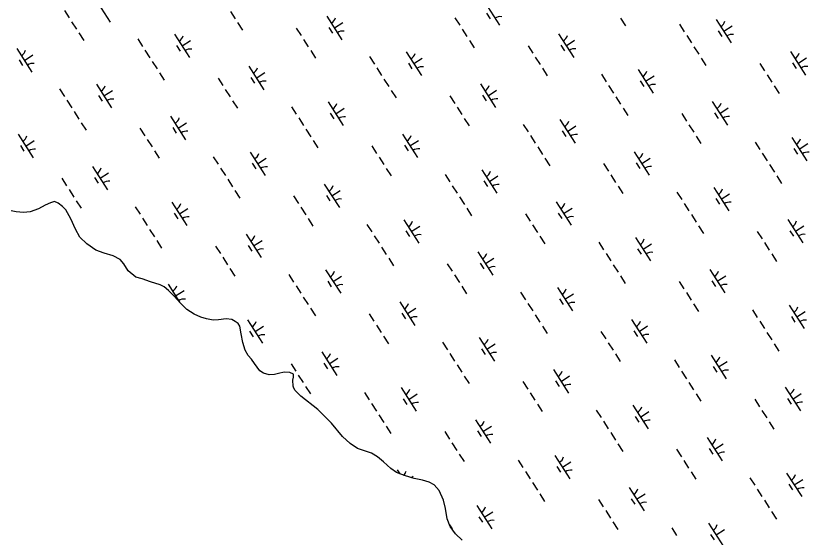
# Model space of a CAD drawing. Extents: x 3962991 to 3983549, y 181631 to 204078.
# Drawn here: x 3974467 to 3975888, y 190286 to 191221 of the extents above; entities that cross this region are included whole.
import ezdxf

# ---------------------------------------------------------------- set-up
doc = ezdxf.new("R2010")
doc.units = 0
doc.layers.add('V-WETL-SWMP', color=7, linetype='Continuous')

msp = doc.modelspace()

# ---------------------------------------------------------------- linework, layer by layer
at = {"layer": 'V-WETL-SWMP'}
for p, q in [((3974608.5, 191252), (3974635.4, 191209.9)), ((3975306.4, 191246.1), (3975333.4, 191204)), ((3974553.6, 191230.7), (3974562.2, 191217.3)), ((3974851, 191229), (3974859.6, 191215.5)), ((3975024, 191220.3), (3975051, 191178.2)), ((3975310.2, 191226), (3975316.7, 191215.9)), ((3974566.5, 191210.5), (3974575.1, 191197.1)), ((3974863.9, 191208.8), (3974872.6, 191195.3)), ((3975037.5, 191199.3), (3975052.6, 191209)), ((3975253.5, 191217.4), (3975262.2, 191204)), ((3975550.5, 191216.7), (3975559.1, 191203.2)), ((3975656.1, 191205.9), (3975664.7, 191192.5)), ((3975722, 191214.4), (3975748.9, 191172.3)), ((3974969.1, 191199), (3974977.7, 191185.5)), ((3975027.7, 191200.1), (3975034.2, 191190)), ((3975266.5, 191197.2), (3975275.1, 191183.8)), ((3975725.7, 191194.2), (3975732.2, 191184.1)), ((3975735.4, 191193.4), (3975750.6, 191203.1)), ((3974579.5, 191190.3), (3974588.1, 191176.8)), ((3974685, 191179.6), (3974693.7, 191166.1)), ((3974750.9, 191188.1), (3974777.9, 191146)), ((3974982, 191178.8), (3974990.6, 191165.3)), ((3975439.5, 191188.6), (3975466.5, 191146.5)), ((3975669, 191185.7), (3975677.7, 191172.3)), ((3974754.7, 191167.9), (3974761.1, 191157.8)), ((3974764.4, 191167), (3974779.6, 191176.7)), ((3975279.4, 191177), (3975288.1, 191163.6)), ((3975384.6, 191167.3), (3975393.2, 191153.8)), ((3975443.2, 191168.4), (3975449.7, 191158.3)), ((3975453, 191167.5), (3975468.1, 191177.3)), ((3975682, 191165.5), (3975690.6, 191152.1)), ((3974468.4, 191162.2), (3974495.4, 191120.2)), ((3974481.9, 191141.2), (3974497.1, 191150.9)), ((3974698, 191159.4), (3974706.6, 191145.9)), ((3974995, 191158.6), (3975003.6, 191145.1)), ((3975166.4, 191156.4), (3975193.4, 191114.3)), ((3975855, 191156.9), (3975882, 191114.8)), ((3974472.2, 191142.1), (3974478.7, 191132)), ((3974710.9, 191139.2), (3974719.6, 191125.7)), ((3975100.5, 191147.9), (3975109.2, 191134.4)), ((3975170.2, 191136.2), (3975176.6, 191126.1)), ((3975179.9, 191135.3), (3975195.1, 191145)), ((3975397.5, 191147.1), (3975406.2, 191133.6)), ((3975694.9, 191145.3), (3975703.6, 191131.8)), ((3975800.1, 191135.6), (3975808.7, 191122.1)), ((3975858.7, 191136.7), (3975865.2, 191126.6)), ((3975868.5, 191135.8), (3975883.6, 191145.5)), ((3974883.9, 191130.5), (3974910.9, 191088.4)), ((3975113.5, 191127.7), (3975122.1, 191114.2)), ((3975410.5, 191126.9), (3975419.1, 191113.4)), ((3975581.9, 191124.6), (3975608.9, 191082.5)), ((3974723.9, 191119), (3974732.5, 191105.5)), ((3974829, 191109.2), (3974837.7, 191095.8)), ((3974887.7, 191110.4), (3974894.2, 191100.3)), ((3974897.4, 191109.5), (3974912.6, 191119.2)), ((3975126.4, 191107.5), (3975135.1, 191094)), ((3975516, 191116.2), (3975524.7, 191102.7)), ((3975595.4, 191103.6), (3975610.6, 191113.3)), ((3975813, 191115.4), (3975821.7, 191101.9)), ((3974610.9, 191098.3), (3974637.9, 191056.2)), ((3975299.4, 191098.8), (3975326.4, 191056.7)), ((3975529, 191096), (3975537.6, 191082.5)), ((3975585.7, 191104.5), (3975592.2, 191094.4)), ((3975826, 191095.2), (3975834.6, 191081.7)), ((3974545, 191089.8), (3974553.6, 191076.4)), ((3974614.6, 191078.1), (3974621.1, 191068)), ((3974624.4, 191077.3), (3974639.5, 191087)), ((3974842, 191089), (3974850.6, 191075.6)), ((3975139.4, 191087.3), (3975148, 191073.8)), ((3975303.2, 191078.7), (3975309.7, 191068.5)), ((3975312.9, 191077.8), (3975328.1, 191087.5)), ((3974557.9, 191069.6), (3974566.6, 191056.2)), ((3974854.9, 191068.8), (3974863.6, 191055.4)), ((3975026.4, 191066.6), (3975053.4, 191024.5)), ((3975244.5, 191077.5), (3975253.2, 191064)), ((3975541.9, 191075.7), (3975550.6, 191062.3)), ((3975714.9, 191067.1), (3975741.9, 191025)), ((3974570.9, 191049.4), (3974579.5, 191035.9)), ((3974960.5, 191058.1), (3974969.1, 191044.6)), ((3975039.9, 191045.5), (3975055, 191055.2)), ((3975257.5, 191057.3), (3975266.1, 191043.8)), ((3975554.9, 191055.5), (3975563.5, 191042.1)), ((3975728.4, 191046), (3975743.6, 191055.8)), ((3974743.9, 191040.8), (3974770.9, 190998.7)), ((3974973.5, 191037.9), (3974982.1, 191024.4)), ((3975030.1, 191046.4), (3975036.6, 191036.3)), ((3975270.4, 191037.1), (3975279.1, 191023.6)), ((3975660, 191045.8), (3975668.7, 191032.3)), ((3975718.7, 191046.9), (3975725.2, 191036.8)), ((3974583.9, 191029.2), (3974592.5, 191015.7)), ((3974757.4, 191019.7), (3974772.5, 191029.4)), ((3975376, 191026.4), (3975384.6, 191012.9)), ((3975441.9, 191034.9), (3975468.9, 190992.8)), ((3975455.4, 191013.8), (3975470.5, 191023.5)), ((3975673, 191025.6), (3975681.6, 191012.1)), ((3974470.8, 191008.5), (3974497.8, 190966.4)), ((3974689, 191019.5), (3974697.6, 191006)), ((3974747.7, 191020.6), (3974754.1, 191010.5)), ((3974986.4, 191017.7), (3974995, 191004.2)), ((3975159.4, 191009), (3975186.4, 190966.9)), ((3975445.6, 191014.7), (3975452.1, 191004.6)), ((3974484.3, 190987.5), (3974499.5, 190997.2)), ((3974701.9, 190999.3), (3974710.6, 190985.8)), ((3974999.4, 190997.5), (3975008, 190984)), ((3975172.9, 190988), (3975188.1, 190997.7)), ((3975389, 191006.2), (3975397.6, 190992.7)), ((3975685.9, 191005.4), (3975694.6, 190991.9)), ((3975791.5, 190994.7), (3975800.1, 190981.2)), ((3975857.4, 191003.1), (3975884.4, 190961)), ((3974474.6, 190988.4), (3974481.1, 190978.3)), ((3974714.9, 190979.1), (3974723.5, 190965.6)), ((3975104.5, 190987.7), (3975113.1, 190974.3)), ((3975163.2, 190988.9), (3975169.6, 190978.8)), ((3975401.9, 190986), (3975410.5, 190972.5)), ((3975861.2, 190983), (3975867.6, 190972.9)), ((3975870.9, 190982.1), (3975886, 190991.8)), ((3974820.5, 190968.3), (3974829.1, 190954.9)), ((3974886.4, 190976.8), (3974913.3, 190934.7)), ((3974899.8, 190955.8), (3974915, 190965.5)), ((3975117.5, 190967.5), (3975126.1, 190954.1)), ((3975414.9, 190965.8), (3975423.5, 190952.3)), ((3975574.9, 190977.3), (3975601.9, 190935.2)), ((3975588.4, 190956.3), (3975603.6, 190966)), ((3975804.5, 190974.5), (3975813.1, 190961)), ((3974603.9, 190951), (3974630.9, 190908.9)), ((3974890.1, 190956.6), (3974896.6, 190946.5)), ((3975520, 190956), (3975528.6, 190942.6)), ((3975578.7, 190957.2), (3975585.1, 190947.1)), ((3975817.4, 190954.3), (3975826.1, 190940.8)), ((3974617.4, 190929.9), (3974632.5, 190939.7)), ((3974833.4, 190948.1), (3974842.1, 190934.7)), ((3975130.4, 190947.3), (3975139, 190933.9)), ((3975236, 190936.6), (3975244.6, 190923.1)), ((3975301.9, 190945.1), (3975328.8, 190903)), ((3975533, 190935.8), (3975541.6, 190922.3)), ((3974549, 190929.7), (3974557.6, 190916.2)), ((3974607.6, 190930.8), (3974614.1, 190920.7)), ((3974846.4, 190927.9), (3974855, 190914.5)), ((3975305.6, 190924.9), (3975312.1, 190914.8)), ((3975315.3, 190924), (3975330.5, 190933.8)), ((3975830.4, 190934.1), (3975839, 190920.6)), ((3974561.9, 190909.5), (3974570.6, 190896)), ((3974859.3, 190907.7), (3974868, 190894.2)), ((3975019.4, 190919.3), (3975046.4, 190877.2)), ((3975032.9, 190898.2), (3975048, 190907.9)), ((3975248.9, 190916.4), (3975257.6, 190902.9)), ((3975545.9, 190915.6), (3975554.5, 190902.1)), ((3975717.4, 190913.4), (3975744.3, 190871.3)), ((3974964.5, 190898), (3974973.1, 190884.5)), ((3975023.1, 190899.1), (3975029.6, 190889)), ((3975261.9, 190896.2), (3975270.5, 190882.7)), ((3975651.5, 190904.9), (3975660.1, 190891.4)), ((3975721.1, 190893.2), (3975727.6, 190883.1)), ((3975730.9, 190892.3), (3975746, 190902)), ((3974574.9, 190889.3), (3974583.5, 190875.8)), ((3974746.3, 190887), (3974773.3, 190844.9)), ((3975434.9, 190887.5), (3975461.9, 190845.5)), ((3975664.4, 190884.7), (3975673.1, 190871.2)), ((3974680.4, 190878.6), (3974689.1, 190865.1)), ((3974750.1, 190866.9), (3974756.6, 190856.8)), ((3974759.8, 190866), (3974775, 190875.7)), ((3974977.4, 190877.8), (3974986.1, 190864.3)), ((3975274.8, 190876), (3975283.5, 190862.5)), ((3975380, 190866.2), (3975388.6, 190852.8)), ((3975438.6, 190867.4), (3975445.1, 190857.3)), ((3975448.4, 190866.5), (3975463.5, 190876.2)), ((3974693.4, 190858.4), (3974702, 190844.9)), ((3974990.4, 190857.6), (3974999, 190844.1)), ((3975161.8, 190855.3), (3975188.8, 190813.2)), ((3975677.4, 190864.5), (3975686, 190851)), ((3975850.4, 190855.8), (3975877.4, 190813.7)), ((3974706.3, 190838.1), (3974715, 190824.7)), ((3975095.9, 190846.8), (3975104.6, 190833.4)), ((3975175.3, 190834.3), (3975190.5, 190844)), ((3975392.9, 190846), (3975401.6, 190832.6)), ((3975690.3, 190844.3), (3975699, 190830.8)), ((3975863.9, 190834.8), (3975879, 190844.5)), ((3974879.3, 190829.5), (3974906.3, 190787.4)), ((3975108.9, 190826.6), (3975117.5, 190813.2)), ((3975165.6, 190835.2), (3975172.1, 190825.1)), ((3975405.9, 190825.8), (3975414.5, 190812.4)), ((3975577.3, 190823.6), (3975604.3, 190781.5)), ((3975795.5, 190834.5), (3975804.1, 190821.1)), ((3975854.1, 190835.7), (3975860.6, 190825.6)), ((3974719.3, 190817.9), (3974727.9, 190804.5)), ((3974824.4, 190808.2), (3974833.1, 190794.7)), ((3974883.1, 190809.3), (3974889.6, 190799.2)), ((3974892.8, 190808.4), (3974908, 190818.2)), ((3975511.4, 190815.1), (3975520.1, 190801.6)), ((3975590.8, 190802.5), (3975606, 190812.3)), ((3975808.4, 190814.3), (3975817.1, 190800.9)), ((3975121.8, 190806.4), (3975130.5, 190793)), ((3975294.8, 190797.8), (3975321.8, 190755.7)), ((3975524.4, 190794.9), (3975533, 190781.4)), ((3975581.1, 190803.4), (3975587.6, 190793.3)), ((3975821.4, 190794.1), (3975830, 190780.6)), ((3974837.4, 190788), (3974846, 190774.5)), ((3975134.8, 190786.2), (3975143.4, 190772.8)), ((3975308.3, 190776.7), (3975323.5, 190786.4)), ((3974850.3, 190767.8), (3974859, 190754.3)), ((3975021.8, 190765.5), (3975048.8, 190723.4)), ((3975239.9, 190776.5), (3975248.6, 190763)), ((3975298.6, 190777.6), (3975305.1, 190767.5)), ((3975537.4, 190774.7), (3975546, 190761.2)), ((3975710.4, 190766.1), (3975737.3, 190724)), ((3974955.9, 190757.1), (3974964.5, 190743.6)), ((3975035.3, 190744.5), (3975050.4, 190754.2)), ((3975252.9, 190756.3), (3975261.5, 190742.8)), ((3975550.3, 190754.5), (3975558.9, 190741)), ((3975723.8, 190745), (3975739, 190754.7)), ((3974739.3, 190739.7), (3974760, 190707.4)), ((3974968.9, 190736.9), (3974977.5, 190723.4)), ((3975025.6, 190745.4), (3975032, 190735.3)), ((3975655.4, 190744.8), (3975664.1, 190731.3)), ((3975714.1, 190745.9), (3975720.6, 190735.8)), ((3974752.8, 190718.7), (3974768, 190728.4)), ((3975265.8, 190736.1), (3975274.5, 190722.6)), ((3975371.4, 190725.3), (3975380.1, 190711.9)), ((3975437.3, 190733.8), (3975464.3, 190691.7)), ((3975450.8, 190712.8), (3975465.9, 190722.5)), ((3975668.4, 190724.6), (3975677, 190711.1)), ((3974981.8, 190716.7), (3974990.5, 190703.2)), ((3975441.1, 190713.7), (3975447.5, 190703.6)), ((3974994.8, 190696.5), (3975003.4, 190683)), ((3975154.8, 190708), (3975181.8, 190665.9)), ((3975168.3, 190687), (3975183.5, 190696.7)), ((3975384.4, 190705.1), (3975393, 190691.7)), ((3975681.4, 190704.3), (3975690, 190690.9)), ((3975852.8, 190702.1), (3975879.8, 190660)), ((3975099.9, 190686.7), (3975108.5, 190673.2)), ((3975158.6, 190687.8), (3975165.1, 190677.7)), ((3975397.3, 190684.9), (3975406, 190671.5)), ((3975786.9, 190693.6), (3975795.6, 190680.2)), ((3975856.6, 190681.9), (3975863, 190671.8)), ((3975866.3, 190681.1), (3975881.4, 190690.8)), ((3974881.8, 190675.8), (3974908.7, 190633.7)), ((3975112.9, 190666.5), (3975121.5, 190653)), ((3975570.3, 190676.3), (3975597.3, 190634.2)), ((3975799.9, 190673.4), (3975808.5, 190660)), ((3974885.5, 190655.6), (3974892, 190645.5)), ((3974895.3, 190654.7), (3974910.4, 190664.4)), ((3975410.3, 190664.7), (3975418.9, 190651.3)), ((3975515.4, 190655), (3975524.1, 190641.5)), ((3975574.1, 190656.1), (3975580.6, 190646)), ((3975583.8, 190655.2), (3975599, 190664.9)), ((3975812.8, 190653.2), (3975821.5, 190639.7)), ((3975125.8, 190646.3), (3975134.5, 190632.8)), ((3975297.3, 190644), (3975324.3, 190602)), ((3975231.4, 190635.6), (3975240, 190622.1)), ((3975301, 190623.9), (3975307.5, 190613.8)), ((3975310.8, 190623), (3975325.9, 190632.7)), ((3975528.4, 190634.8), (3975537, 190621.3)), ((3975825.8, 190633), (3975834.4, 190619.5)), ((3975014.8, 190618.2), (3975041.8, 190576.1)), ((3975244.3, 190615.4), (3975253, 190601.9)), ((3975541.3, 190614.6), (3975550, 190601.1)), ((3975712.8, 190612.3), (3975739.8, 190570.2)), ((3974959.9, 190596.9), (3974968.5, 190583.5)), ((3975018.5, 190598.1), (3975025, 190588)), ((3975028.3, 190597.2), (3975043.4, 190606.9)), ((3975257.3, 190595.2), (3975265.9, 190581.7)), ((3975646.9, 190603.9), (3975655.5, 190590.4)), ((3975726.3, 190591.3), (3975741.4, 190601)), ((3975430.3, 190586.5), (3975457.3, 190544.4)), ((3975659.8, 190583.6), (3975668.5, 190570.2)), ((3975716.5, 190592.2), (3975723, 190582.1)), ((3974972.8, 190576.7), (3974981.5, 190563.3)), ((3975270.2, 190575), (3975278.9, 190561.5)), ((3975434, 190566.3), (3975440.5, 190556.2)), ((3975443.8, 190565.5), (3975458.9, 190575.2)), ((3974985.8, 190556.5), (3974994.4, 190543)), ((3975157.2, 190554.3), (3975184.2, 190512.2)), ((3975375.4, 190565.2), (3975384, 190551.7)), ((3975672.8, 190563.4), (3975681.4, 190550)), ((3975845.8, 190554.8), (3975872.8, 190512.7)), ((3975091.4, 190545.8), (3975100, 190532.3)), ((3975170.7, 190533.2), (3975185.9, 190542.9)), ((3975388.3, 190545), (3975397, 190531.5)), ((3975685.7, 190543.2), (3975694.4, 190529.8)), ((3975859.3, 190533.7), (3975874.4, 190543.5)), ((3975104.3, 190525.6), (3975112.9, 190512.1)), ((3975161, 190534.1), (3975167.5, 190524)), ((3975401.3, 190524.8), (3975409.9, 190511.3)), ((3975790.9, 190533.5), (3975799.5, 190520)), ((3975849.6, 190534.6), (3975856, 190524.5)), ((3975506.9, 190514.1), (3975515.5, 190500.6)), ((3975572.7, 190522.6), (3975599.7, 190480.5)), ((3975586.2, 190501.5), (3975601.4, 190511.2)), ((3975803.8, 190513.3), (3975812.5, 190499.8)), ((3975117.3, 190505.4), (3975125.9, 190491.9)), ((3975290.3, 190496.7), (3975317.2, 190454.6)), ((3975576.5, 190502.4), (3975583, 190492.3)), ((3975130.2, 190485.2), (3975138.8, 190471.7)), ((3975303.8, 190475.7), (3975318.9, 190485.4)), ((3975519.8, 190493.9), (3975528.4, 190480.4)), ((3975816.8, 190493.1), (3975825.4, 190479.6)), ((3975235.4, 190475.4), (3975244, 190462)), ((3975294, 190476.6), (3975300.5, 190466.5)), ((3975532.8, 190473.7), (3975541.4, 190460.2)), ((3975248.3, 190455.2), (3975256.9, 190441.8)), ((3975545.7, 190453.5), (3975554.4, 190440)), ((3975705.8, 190465), (3975732.7, 190422.9)), ((3975719.3, 190444), (3975734.4, 190453.7)), ((3975650.9, 190443.7), (3975659.5, 190430.2)), ((3975709.5, 190444.9), (3975716, 190434.7)), ((3975261.3, 190435), (3975269.9, 190421.6)), ((3975366.8, 190424.3), (3975375.5, 190410.8)), ((3975432.7, 190432.8), (3975459.7, 190390.7)), ((3975436.5, 190412.6), (3975442.9, 190402.5)), ((3975446.2, 190411.7), (3975461.4, 190421.4)), ((3975663.8, 190423.5), (3975672.4, 190410)), ((3975150.2, 190407), (3975154.8, 190399.8)), ((3975174.9, 190393.1), (3975178.9, 190395.6)), ((3975379.8, 190404.1), (3975388.4, 190390.6)), ((3975676.8, 190403.3), (3975685.4, 190389.8)), ((3975848.2, 190401.1), (3975875.2, 190359)), ((3975392.7, 190383.9), (3975401.4, 190370.4)), ((3975782.3, 190392.6), (3975791, 190379.1)), ((3975861.7, 190380), (3975876.9, 190389.7)), ((3975565.7, 190375.2), (3975592.7, 190333.1)), ((3975795.3, 190372.4), (3975803.9, 190358.9)), ((3975852, 190380.9), (3975858.4, 190370.8)), ((3975405.7, 190363.7), (3975414.3, 190350.2)), ((3975510.8, 190353.9), (3975519.5, 190340.5)), ((3975569.5, 190355.1), (3975576, 190345)), ((3975579.2, 190354.2), (3975594.4, 190363.9)), ((3975292.7, 190343), (3975319.7, 190300.9)), ((3975808.2, 190352.2), (3975816.9, 190338.7)), ((3975306.2, 190322), (3975321.3, 190331.7)), ((3975523.8, 190333.7), (3975532.4, 190320.3)), ((3975821.2, 190332), (3975829.8, 190318.5)), ((3975296.4, 190322.8), (3975302.9, 190312.7)), ((3975536.7, 190313.5), (3975545.4, 190300.1)), ((3975708.2, 190311.3), (3975735.2, 190269.2)), ((3975243.8, 190308), (3975248.4, 190300.9)), ((3975642.3, 190302.8), (3975650.9, 190289.3)), ((3975721.7, 190290.2), (3975736.8, 190300)), ((3975711.9, 190291.1), (3975718.4, 190281))]:
    msp.add_line(p, q, dxfattribs=at)
for points in [[(3974868.2, 190664.2), (3974865.1, 190669.5), (3974859.7, 190673), (3974853.7, 190676.4), (3974843.6, 190677.4), (3974829.9, 190676), (3974820.4, 190675.2), (3974808.5, 190677.4), (3974798.4, 190680.8), (3974786.4, 190685.9), (3974773.1, 190694.6), (3974761.1, 190706.3), (3974750.2, 190718), (3974739.9, 190728.5), (3974732.6, 190734.9), (3974725.4, 190738.4), (3974708.1, 190744), (3974693.1, 190749.1), (3974681.8, 190752.5), (3974667.9, 190763.5), (3974660, 190776.5), (3974653.3, 190784.1), (3974640.7, 190790.4), (3974624.6, 190795.4), (3974609.6, 190800.5), (3974594, 190812.1), (3974581.3, 190823.8), (3974573.3, 190838.5), (3974565.2, 190856.8), (3974556, 190873.3), (3974550, 190879.1), (3974542.1, 190884.9), (3974535.6, 190887.8), (3974528.5, 190885.9), (3974519, 190881.6), (3974507.3, 190874.8), (3974491.9, 190869.8), (3974480, 190868.4), (3974466.9, 190869.4), (3974458, 190871.6)], [(3975266.6, 190280.7), (3975254.5, 190292.3), (3975244.8, 190305.3), (3975239.8, 190318.8), (3975236.5, 190337.2), (3975233.3, 190352.6), (3975225.3, 190369.7), (3975216.2, 190380.2), (3975207.2, 190384.8), (3975195.2, 190388.2), (3975180.3, 190391.5), (3975163, 190396.5), (3975148.6, 190402.2), (3975138.4, 190409.2), (3975125.7, 190421.4), (3975114.8, 190430.2), (3975104, 190436.5), (3975093.2, 190440.5), (3975078.9, 190445), (3975065.7, 190454.3), (3975051.8, 190466.5), (3975032.3, 190490.5), (3975008.1, 190515.1), (3974977.4, 190538.9), (3974967.1, 190549.4), (3974964.6, 190553.5), (3974963.4, 190557.1), (3974963.2, 190567.8), (3974964.3, 190573.2), (3974964.2, 190578.5), (3974957.6, 190581.4), (3974947.5, 190581.8), (3974937.4, 190579.8), (3974930.3, 190577.9), (3974920.8, 190577.1), (3974910.7, 190579.9), (3974904.1, 190584.6), (3974894.3, 190597.5), (3974888.8, 190605.1), (3974882.8, 190612.1), (3974877.3, 190621.6), (3974873.5, 190635.2), (3974870.2, 190650.6), (3974868.2, 190664.2)]]:
    msp.add_lwpolyline(points, dxfattribs=at)
for centre, start, end in [((3975022.7, 191222.6), 301.8919, 343.4355), ((3975335, 191202), 81.8919, 123.4355), ((3975720.7, 191216.7), 301.8919, 343.4355), ((3975052.6, 191176.1), 81.8919, 123.4355), ((3974749.7, 191190.4), 301.8919, 343.4355), ((3975438.3, 191190.9), 301.8919, 343.4355), ((3975750.6, 191170.2), 81.8919, 123.4355), ((3974467.2, 191164.6), 301.8919, 343.4355), ((3974779.5, 191143.9), 81.8919, 123.4355), ((3975165.2, 191158.7), 301.8919, 343.4355), ((3975468.1, 191144.4), 81.8919, 123.4355), ((3975853.8, 191159.2), 301.8919, 343.4355), ((3974497, 191118.1), 81.8919, 123.4355), ((3974882.7, 191132.9), 301.8919, 343.4355), ((3975195, 191112.2), 81.8919, 123.4355), ((3975580.7, 191127), 301.8919, 343.4355), ((3975883.6, 191112.7), 81.8919, 123.4355), ((3974609.7, 191100.6), 301.8919, 343.4355), ((3974912.5, 191086.4), 81.8919, 123.4355), ((3975298.2, 191101.1), 301.8919, 343.4355), ((3975610.5, 191080.5), 81.8919, 123.4355), ((3974639.5, 191054.1), 81.8919, 123.4355), ((3975025.2, 191068.9), 301.8919, 343.4355), ((3975328, 191054.6), 81.8919, 123.4355), ((3975713.7, 191069.4), 301.8919, 343.4355), ((3974742.7, 191043.1), 301.8919, 343.4355), ((3975055, 191022.4), 81.8919, 123.4355), ((3975743.5, 191022.9), 81.8919, 123.4355), ((3975440.7, 191037.2), 301.8919, 343.4355), ((3974772.5, 190996.6), 81.8919, 123.4355), ((3975470.5, 190990.7), 81.8919, 123.4355), ((3974469.6, 191010.9), 301.8919, 343.4355), ((3975158.2, 191011.4), 301.8919, 343.4355), ((3975856.2, 191005.5), 301.8919, 343.4355), ((3974499.4, 190964.4), 81.8919, 123.4355), ((3975188, 190964.9), 81.8919, 123.4355), ((3974885.1, 190979.1), 301.8919, 343.4355), ((3975573.7, 190979.7), 301.8919, 343.4355), ((3975886, 190959), 81.8919, 123.4355), ((3974915, 190932.6), 81.8919, 123.4355), ((3975603.5, 190933.1), 81.8919, 123.4355), ((3974602.7, 190953.3), 301.8919, 343.4355), ((3975300.6, 190947.4), 301.8919, 343.4355), ((3974632.5, 190906.8), 81.8919, 123.4355), ((3975018.2, 190921.6), 301.8919, 343.4355), ((3975330.5, 190900.9), 81.8919, 123.4355), ((3975716.1, 190915.7), 301.8919, 343.4355), ((3974745.1, 190889.4), 301.8919, 343.4355), ((3975048, 190875.1), 81.8919, 123.4355), ((3975433.7, 190889.9), 301.8919, 343.4355), ((3975746, 190869.2), 81.8919, 123.4355), ((3974774.9, 190842.9), 81.8919, 123.4355), ((3975160.6, 190857.6), 301.8919, 343.4355), ((3975463.5, 190843.4), 81.8919, 123.4355), ((3975849.2, 190858.2), 301.8919, 343.4355), ((3974878.1, 190831.8), 301.8919, 343.4355), ((3975190.4, 190811.1), 81.8919, 123.4355), ((3975879, 190811.7), 81.8919, 123.4355), ((3975576.1, 190825.9), 301.8919, 343.4355), ((3974907.9, 190785.3), 81.8919, 123.4355), ((3975293.6, 190800.1), 301.8919, 343.4355), ((3975605.9, 190779.4), 81.8919, 123.4355), ((3975323.4, 190753.6), 81.8919, 123.4355), ((3975020.6, 190767.9), 301.8919, 343.4355), ((3975709.1, 190768.4), 301.8919, 343.4355), ((3974738.1, 190742.1), 301.8919, 343.4355), ((3975050.4, 190721.4), 81.8919, 123.4355), ((3975739, 190721.9), 81.8919, 123.4355), ((3975436.1, 190736.2), 301.8919, 343.4355), ((3974767.9, 190695.5), 81.8919, 123.4355), ((3975153.6, 190710.3), 301.8919, 343.4355), ((3975465.9, 190689.6), 81.8919, 123.4355), ((3975851.6, 190704.4), 301.8919, 343.4355), ((3975183.4, 190663.8), 81.8919, 123.4355), ((3974880.5, 190678.1), 301.8919, 343.4355), ((3975569.1, 190678.6), 301.8919, 343.4355), ((3975881.4, 190657.9), 81.8919, 123.4355), ((3974910.4, 190631.6), 81.8919, 123.4355), ((3975296.1, 190646.4), 301.8919, 343.4355), ((3975598.9, 190632.1), 81.8919, 123.4355), ((3975013.6, 190620.6), 301.8919, 343.4355), ((3975325.9, 190599.9), 81.8919, 123.4355), ((3975711.6, 190614.7), 301.8919, 343.4355), ((3975043.4, 190574.1), 81.8919, 123.4355), ((3975429.1, 190588.8), 301.8919, 343.4355), ((3975741.4, 190568.2), 81.8919, 123.4355), ((3975458.9, 190542.3), 81.8919, 123.4355), ((3975844.6, 190557.1), 301.8919, 343.4355), ((3975156, 190556.6), 301.8919, 343.4355), ((3975185.8, 190510.1), 81.8919, 123.4355), ((3975874.4, 190510.6), 81.8919, 123.4355), ((3975571.5, 190524.9), 301.8919, 343.4355), ((3975601.3, 190478.4), 81.8919, 123.4355), ((3975289, 190499.1), 301.8919, 343.4355), ((3975318.9, 190452.6), 81.8919, 123.4355), ((3975704.5, 190467.3), 301.8919, 343.4355), ((3975734.4, 190420.8), 81.8919, 123.4355), ((3975431.5, 190435.1), 301.8919, 343.4355), ((3975149, 190409.3), 315.9892, 343.4355), ((3975461.3, 190388.6), 81.8919, 123.4355), ((3975847, 190403.4), 301.8919, 343.4355), ((3975564.5, 190377.6), 301.8919, 343.4355), ((3975876.8, 190356.9), 81.8919, 123.4355), ((3975291.5, 190345.3), 301.8919, 343.4355), ((3975594.3, 190331.1), 81.8919, 123.4355), ((3975321.3, 190298.8), 81.8919, 123.4355), ((3975707, 190313.6), 301.8919, 343.4355)]:
    msp.add_arc(centre, 17.6, start, end, dxfattribs=at)

doc.saveas('drawing.dxf')
